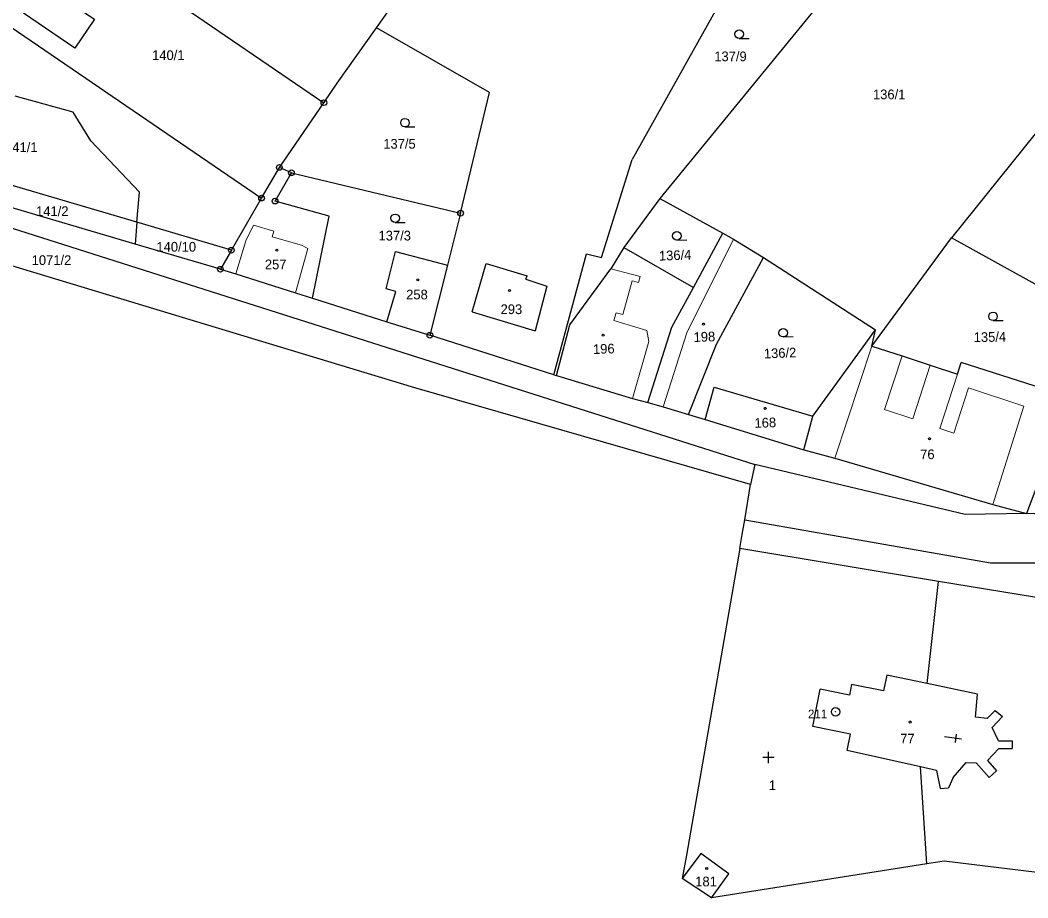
# Model space of a CAD drawing. Extents: x -694609 to -690140, y -1033292 to -1029794.
# Drawn here: x -692786 to -692609.2, y -1031914.9 to -1031760.9 of the extents above; entities that cross this region are included whole.
import ezdxf
from ezdxf.enums import TextEntityAlignment as Align

# ---------------------------------------------------------------- set-up
doc = ezdxf.new("R2010")
doc.units = 0
doc.header["$LTSCALE"] = 0.68
for name, color, linetype, lineweight in [('1', 7, 'Continuous', 25), ('3', 7, 'Continuous', 25), ('4', 7, 'Continuous', 13), ('5', 7, 'Continuous', 25), ('8', 7, 'Continuous', 25)]:
    doc.layers.add(name, color=color, linetype=linetype, lineweight=lineweight)
doc.layers.add('2', color=7, linetype='Continuous')

msp = doc.modelspace()

# ---------------------------------------------------------------- linework, layer by layer
at = {"layer": '1'}
for p, q in [((-692650.57, -1031735.25), (-692678.6, -1031785.37)), ((-692782.68, -1031741.3), (-692732.69, -1031775.39)), ((-692640.01, -1031750.97), (-692673.75, -1031792.18)), ((-692924.78, -1031753.65), (-692657.06, -1031838.9)), ((-692793.95, -1031757.82), (-692743.63, -1031792.14)), ((-692723.45, -1031762.27), (-692721.16, -1031759.04)), ((-692730.35, -1031771.99), (-692723.45, -1031762.27)), ((-692703.64, -1031773.61), (-692723.45, -1031762.27)), ((-692732.69, -1031775.39), (-692730.35, -1031771.99)), ((-692776.66, -1031777.04), (-692786.89, -1031774.27)), ((-692708.71, -1031794.78), (-692703.64, -1031773.61)), ((-692740.51, -1031786.76), (-692732.69, -1031775.39)), ((-692773.57, -1031782.08), (-692776.66, -1031777.04)), ((-692607.91, -1031780.86), (-692622.58, -1031799.12)), ((-692765.5, -1031796.39), (-692810.78, -1031783.03)), ((-692765.06, -1031791.09), (-692773.57, -1031782.08)), ((-692716.71, -1031825.45), (-692846.26, -1031786.25)), ((-692684, -1031802.57), (-692678.6, -1031785.37)), ((-692765.82, -1031800.2), (-692810.69, -1031787)), ((-692743.63, -1031792.14), (-692740.51, -1031786.76)), ((-692738.38, -1031787.69), (-692708.71, -1031794.78)), ((-692765.5, -1031796.39), (-692765.06, -1031791.09)), ((-692748.93, -1031801.28), (-692743.63, -1031792.14)), ((-692731.74, -1031795.31), (-692741.26, -1031792.67)), ((-692673.75, -1031792.18), (-692680.04, -1031800.83)), ((-692673.75, -1031792.18), (-692662.72, -1031798.29)), ((-692734.71, -1031809.71), (-692731.74, -1031795.31)), ((-692708.71, -1031794.78), (-692710.99, -1031803.88)), ((-692765.5, -1031796.39), (-692765.82, -1031800.2)), ((-692748.93, -1031801.28), (-692765.5, -1031796.39)), ((-692667.86, -1031807.82), (-692662.72, -1031798.29)), ((-692662.72, -1031798.29), (-692660.84, -1031799.33)), ((-692750.86, -1031804.62), (-692765.82, -1031800.2)), ((-692660.84, -1031799.33), (-692655.55, -1031802.54)), ((-692636.57, -1031818.1), (-692622.58, -1031799.12)), ((-692598.83, -1031812.27), (-692622.58, -1031799.12)), ((-692748.93, -1031801.28), (-692750.86, -1031804.62)), ((-692721.79, -1031808.07), (-692720.15, -1031801.51)), ((-692720.15, -1031801.51), (-692710.99, -1031803.88)), ((-692692.35, -1031823.13), (-692686.61, -1031801.91)), ((-692686.61, -1031801.91), (-692684, -1031802.57)), ((-692680.04, -1031800.83), (-692682.33, -1031804.57)), ((-692680.04, -1031800.83), (-692667.86, -1031807.82)), ((-692663.83, -1031817.76), (-692655.55, -1031802.54)), ((-692655.55, -1031802.54), (-692635.91, -1031815.25)), ((-692710.99, -1031803.88), (-692714.1, -1031816.21)), ((-692706.7, -1031812.12), (-692704.23, -1031803.6)), ((-692704.23, -1031803.6), (-692697.04, -1031805.79)), ((-692750.86, -1031804.62), (-692748.16, -1031805.41)), ((-692748.16, -1031805.41), (-692737.69, -1031808.77)), ((-692697.24, -1031806.38), (-692697.04, -1031805.79)), ((-692689.52, -1031814.37), (-692682.33, -1031804.57)), ((-692697.24, -1031806.38), (-692693.6, -1031807.57)), ((-692693.6, -1031807.57), (-692695.64, -1031815.41)), ((-692671.62, -1031814.78), (-692667.86, -1031807.82)), ((-692737.69, -1031808.77), (-692734.71, -1031809.71)), ((-692720.09, -1031808.53), (-692721.79, -1031808.07)), ((-692721.62, -1031813.84), (-692720.09, -1031808.53)), ((-692734.71, -1031809.71), (-692721.62, -1031813.84)), ((-692706.7, -1031812.12), (-692695.64, -1031815.41)), ((-692721.62, -1031813.84), (-692714.1, -1031816.21)), ((-692691.9, -1031823.27), (-692689.52, -1031814.37)), ((-692675.86, -1031828.04), (-692671.62, -1031814.78)), ((-692692.35, -1031823.13), (-692714.1, -1031816.21)), ((-692646.88, -1031830.4), (-692635.91, -1031815.25)), ((-692636.57, -1031818.1), (-692635.91, -1031815.25)), ((-692668.74, -1031830.13), (-692663.83, -1031817.76)), ((-692636.57, -1031818.1), (-692631.24, -1031819.85)), ((-692631.24, -1031819.85), (-692626.3, -1031821.47)), ((-692626.3, -1031821.47), (-692621.52, -1031823.04)), ((-692621.52, -1031823.04), (-692620.85, -1031820.99)), ((-692601.62, -1031827.16), (-692620.85, -1031820.99)), ((-692692.35, -1031823.13), (-692691.9, -1031823.27)), ((-692691.9, -1031823.27), (-692678.52, -1031827.29)), ((-692657.82, -1031842.38), (-692716.71, -1031825.45)), ((-692665.77, -1031831), (-692664.19, -1031825.31)), ((-692664.19, -1031825.31), (-692646.88, -1031830.4)), ((-692678.52, -1031827.29), (-692675.86, -1031828.04)), ((-692675.86, -1031828.04), (-692673.16, -1031828.78)), ((-692673.16, -1031828.78), (-692668.74, -1031830.13)), ((-692668.74, -1031830.13), (-692665.77, -1031831)), ((-692648.49, -1031836.32), (-692646.88, -1031830.4)), ((-692665.77, -1031831), (-692648.49, -1031836.32)), ((-692604.33, -1031833.99), (-692609.44, -1031847.52)), ((-692658.86, -1031848.61), (-692657.82, -1031842.38)), ((-692615.34, -1031845.92), (-692609.44, -1031847.52)), ((-692609.44, -1031847.52), (-692620.19, -1031847.67)), ((-692577.72, -1031848.74), (-692609.44, -1031847.52)), ((-692658.86, -1031848.61), (-692615.73, -1031856.13)), ((-692659.72, -1031853.66), (-692669.09, -1031907.47)), ((-692624.83, -1031859.42), (-692659.72, -1031853.66)), ((-692615.73, -1031856.13), (-692578.86, -1031856.24)), ((-692626.83, -1031877.35), (-692624.83, -1031859.42)), ((-692584.6, -1031866.07), (-692624.83, -1031859.42)), ((-692633.94, -1031875.86), (-692634.49, -1031878.64)), ((-692626.83, -1031877.35), (-692633.94, -1031875.86)), ((-692646.93, -1031884.89), (-692645.62, -1031878.33)), ((-692640.46, -1031879.36), (-692645.62, -1031878.33)), ((-692640.09, -1031877.52), (-692640.46, -1031879.36)), ((-692634.49, -1031878.64), (-692640.09, -1031877.52)), ((-692618.02, -1031879.2), (-692626.83, -1031877.35)), ((-692618.35, -1031883.24), (-692618.02, -1031879.2)), ((-692616.3, -1031883.46), (-692614.93, -1031882.06)), ((-692614.93, -1031882.06), (-692613.64, -1031883.15)), ((-692616.3, -1031883.46), (-692618.35, -1031883.24)), ((-692615.42, -1031885.08), (-692613.64, -1031883.15)), ((-692640.28, -1031886.22), (-692646.93, -1031884.89)), ((-692614.31, -1031887.37), (-692615.42, -1031885.08)), ((-692640.85, -1031889.09), (-692640.28, -1031886.22)), ((-692614.31, -1031887.37), (-692611.93, -1031887.4)), ((-692611.93, -1031887.4), (-692611.93, -1031888.75)), ((-692628.02, -1031891.94), (-692640.85, -1031889.09)), ((-692616.27, -1031890.87), (-692614.26, -1031888.75)), ((-692614.26, -1031888.75), (-692611.93, -1031888.75)), ((-692616.27, -1031890.87), (-692614.69, -1031892.64)), ((-692625.19, -1031892.57), (-692628.02, -1031891.94)), ((-692626.89, -1031908.98), (-692628.02, -1031891.94)), ((-692625.19, -1031892.57), (-692624.58, -1031895.76)), ((-692622.3, -1031893.8), (-692619.97, -1031891.18)), ((-692619.97, -1031891.18), (-692618.25, -1031891.24)), ((-692618.25, -1031891.24), (-692615.99, -1031893.8)), ((-692615.99, -1031893.8), (-692614.69, -1031892.64)), ((-692622.3, -1031893.8), (-692623.1, -1031895.64)), ((-692624.58, -1031895.76), (-692623.1, -1031895.64)), ((-692666.54, -1031907.18), (-692669.8, -1031911.55)), ((-692669.09, -1031907.47), (-692669.8, -1031911.55)), ((-692661.62, -1031910.71), (-692666.54, -1031907.18)), ((-692623.83, -1031908.5), (-692626.89, -1031908.98)), ((-692592.68, -1031912.36), (-692623.83, -1031908.5)), ((-692626.89, -1031908.98), (-692664.71, -1031914.95)), ((-692664.71, -1031914.95), (-692669.8, -1031911.55)), ((-692664.71, -1031914.95), (-692661.62, -1031910.71))]:
    msp.add_line(p, q, dxfattribs=at)
msp.add_lwpolyline([(-692777.84, -1031748.66), (-692771.77, -1031752.8), (-692775.84, -1031758.8), (-692772.95, -1031760.76), (-692776.41, -1031765.85), (-692785.38, -1031759.66)], close=True, dxfattribs=at)
for points in [[(-692741.26, -1031792.67), (-692738.38, -1031787.69), (-692740.51, -1031786.76)], [(-692648.49, -1031836.32), (-692643.07, -1031837.78), (-692615.34, -1031845.92)], [(-692620.19, -1031847.67), (-692657.06, -1031838.9), (-692657.82, -1031842.38)], [(-692659.72, -1031853.66), (-692659.29, -1031851.2), (-692658.86, -1031848.61)]]:
    msp.add_lwpolyline(points, dxfattribs=at)
at = {"layer": '3'}
for p, q in [((-692659.823, -1031764.11), (-692658.073, -1031764.11)), ((-692718.463, -1031779.65), (-692716.713, -1031779.65)), ((-692720.193, -1031796.43), (-692718.443, -1031796.43)), ((-692670.753, -1031799.52), (-692669.004, -1031799.459)), ((-692615.273, -1031813.64), (-692613.523, -1031813.609)), ((-692652.083, -1031816.51), (-692650.334, -1031816.449)), ((-692653.669, -1031890.341), (-692655.671, -1031890.341)), ((-692654.67, -1031891.34), (-692654.67, -1031889.34))]:
    msp.add_line(p, q, dxfattribs=at)
for centre in [(-692659.8229, -1031763.3598), (-692718.4629, -1031778.8998), (-692720.1929, -1031795.6798), (-692670.779, -1031798.77), (-692615.286, -1031812.8898), (-692652.109, -1031815.76)]:
    msp.add_circle(centre, 0.75, dxfattribs=at)
at = {"layer": '4'}
for p, q in [((-692746.36, -1031799.64), (-692745.07, -1031796.89)), ((-692748.16, -1031805.41), (-692746.36, -1031799.64)), ((-692669.02, -1031815.81), (-692660.84, -1031799.33)), ((-692735.52, -1031801.01), (-692737.69, -1031808.77)), ((-692682.33, -1031804.57), (-692677.22, -1031805.87)), ((-692677.51, -1031806.94), (-692677.22, -1031805.87)), ((-692680.25, -1031812.59), (-692678.63, -1031806.67)), ((-692678.63, -1031806.67), (-692677.51, -1031806.94)), ((-692681.38, -1031812.26), (-692681.79, -1031813.64)), ((-692680.25, -1031812.59), (-692681.38, -1031812.26)), ((-692681.79, -1031813.64), (-692676.01, -1031815.38)), ((-692675.69, -1031817.33), (-692676.01, -1031815.38)), ((-692673.16, -1031828.78), (-692669.02, -1031815.81)), ((-692675.69, -1031817.33), (-692678.52, -1031827.29)), ((-692643.07, -1031837.78), (-692636.57, -1031818.1)), ((-692626.3, -1031821.47), (-692629.38, -1031830.87)), ((-692621.52, -1031823.04), (-692624.64, -1031832.58)), ((-692622.18, -1031833.39), (-692619.57, -1031825.42)), ((-692619.57, -1031825.42), (-692609.88, -1031828.65)), ((-692615.34, -1031845.92), (-692609.88, -1031828.65)), ((-692624.64, -1031832.58), (-692622.18, -1031833.39))]:
    msp.add_line(p, q, dxfattribs=at)
for points in [[(-692745.07, -1031796.89), (-692741.47, -1031797.92), (-692741.76, -1031798.93), (-692736.62, -1031800.42), (-692735.52, -1031801.01)], [(-692631.24, -1031819.85), (-692634.32, -1031829.26), (-692629.38, -1031830.87)]]:
    msp.add_lwpolyline(points, dxfattribs=at)
at = {"layer": '5'}
for p, q in [((-692620.842, -1031887.076), (-692623.82, -1031886.71)), ((-692621.745, -1031886.208), (-692621.928, -1031887.699))]:
    msp.add_line(p, q, dxfattribs=at)
for centre in [(-692740.9268, -1031801.2592), (-692716.1968, -1031806.4892), (-692700.1368, -1031808.3392), (-692666.0868, -1031814.2394), (-692683.6868, -1031816.1994), (-692655.2868, -1031829.0394), (-692626.4368, -1031834.3593), (-692629.8068, -1031884.0892), (-692665.5268, -1031909.7892)]:
    msp.add_circle(centre, 0.175, dxfattribs=at)
at = {"layer": '8'}
for centre, radius in [((-692732.69, -1031775.3899), 0.5), ((-692732.69, -1031775.3899), 0.0303), ((-692740.51, -1031786.7599), 0.5), ((-692740.51, -1031786.7599), 0.0303), ((-692738.38, -1031787.6899), 0.5), ((-692738.38, -1031787.6899), 0.0303), ((-692743.63, -1031792.1399), 0.5), ((-692743.63, -1031792.1399), 0.0303), ((-692741.26, -1031792.6699), 0.5), ((-692741.26, -1031792.6699), 0.0303), ((-692708.71, -1031794.7799), 0.5), ((-692708.71, -1031794.7799), 0.0303), ((-692748.93, -1031801.2799), 0.5), ((-692748.93, -1031801.2799), 0.0303), ((-692750.86, -1031804.6199), 0.5), ((-692750.86, -1031804.6199), 0.0303), ((-692714.1, -1031816.2099), 0.5), ((-692714.1, -1031816.2099), 0.0303), ((-692642.9, -1031882.2998), 0.75), ((-692642.9, -1031882.2998), 0.03)]:
    msp.add_circle(centre, radius, dxfattribs=at)

# ---------------------------------------------------------------- texts
at = {"layer": '2'}
for s, p in [('140/1', (-692759.99, -1031767.905)), ('137/9', (-692661.35, -1031768.115)), ('136/1', (-692633.5, -1031774.785)), ('141/1', (-692785.78, -1031784.065)), ('137/5', (-692719.43, -1031783.465)), ('141/2', (-692780.35, -1031795.285)), ('137/3', (-692720.26, -1031799.575)), ('140/10', (-692758.6, -1031801.535)), ('1071/2', (-692780.49, -1031803.875)), ('257', (-692741.149, -1031804.625)), ('258', (-692716.359, -1031809.915)), ('293', (-692699.789, -1031812.495)), ('77', (-692630.309, -1031887.855)), ('1', (-692653.99, -1031896.035)), ('181', (-692665.639, -1031912.935))]:
    msp.add_text(s, height=1.7, dxfattribs=at).set_placement(p, align=Align.CENTER)
for s, rotation, p in [('136/4', 2, (-692671.0297, -1031803.0135)), ('198', 2, (-692665.8992, -1031817.3235)), ('135/4', 1, (-692615.8148, -1031817.3644)), ('196', 2, (-692683.5492, -1031819.4435)), ('136/2', 2, (-692652.6197, -1031820.1735)), ('168', 2, (-692655.2092, -1031832.4035)), ('76', 1, (-692626.7848, -1031837.9639))]:
    msp.add_text(s, height=1.7, rotation=rotation, dxfattribs=at).set_placement(p, align=Align.CENTER)
at = {"layer": '8'}
msp.add_text('211', height=1.5, dxfattribs=at).set_placement((-692644.399, -1031883.417), align=Align.RIGHT)

doc.saveas('drawing.dxf')
